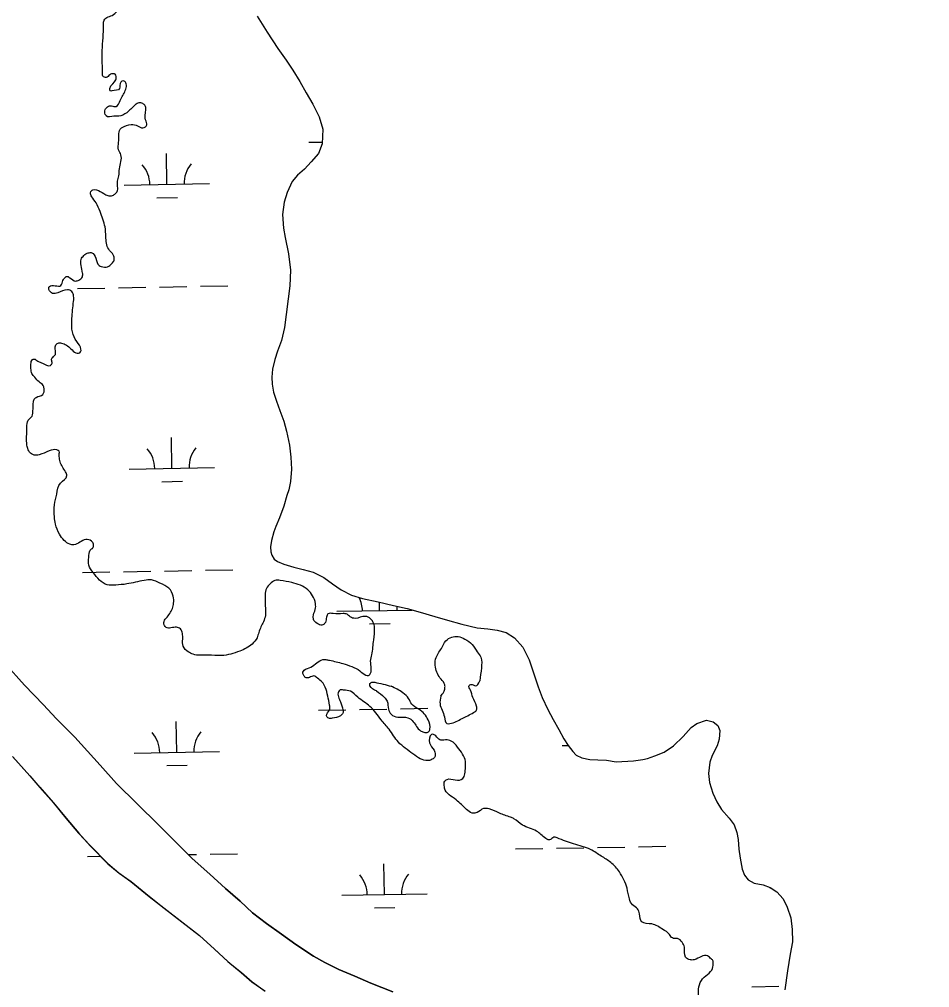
# Model space of a CAD drawing. Extents: x 3892998 to 3931244, y 278583 to 304547.
# Drawn here: x 3920869 to 3921936, y 291276 to 292410 of the extents above; entities that cross this region are included whole.
import ezdxf

# ---------------------------------------------------------------- set-up
doc = ezdxf.new("R2010")
doc.units = 0
for name, color, linetype in [('V-RIVR-EDGE', 7, 'Continuous'), ('V-TOPO-SHOR', 7, 'Continuous'), ('V-WETL-SWMP', 7, 'Continuous')]:
    doc.layers.add(name, color=color, linetype=linetype)

msp = doc.modelspace()

# ---------------------------------------------------------------- linework, layer by layer
at = {"layer": 'V-RIVR-EDGE'}
for points in [[(3921154.9, 291704.5), (3921149.3, 291692), (3921147.2, 291685.7), (3921141.6, 291678.4), (3921126.9, 291670.1), (3921105.7, 291664.9), (3921089.7, 291665.3), (3921072.3, 291666.4), (3921066.7, 291669.2), (3921060.8, 291675.8), (3921060.1, 291684.2), (3921059.8, 291690.8), (3921057.4, 291696), (3921052.8, 291698.1), (3921040.7, 291697.8), (3921037.9, 291703.4), (3921040.7, 291708.6), (3921048, 291720.1), (3921049.4, 291726.3), (3921049.1, 291734.3), (3921043.9, 291743.7), (3921033.5, 291749.7), (3921023.4, 291753.5), (3921015, 291752.9), (3920994.5, 291748.7), (3920981.6, 291747.4), (3920971.5, 291747.8), (3920955.2, 291762.1), (3920950, 291770.8), (3920950, 291779.8), (3920951.8, 291788.2), (3920954.9, 291791.3), (3920955.6, 291795.5), (3920953.2, 291799), (3920946.6, 291800.7), (3920932.6, 291794.5), (3920927.8, 291795.2), (3920921.2, 291799.7), (3920915.6, 291807.1), (3920911.1, 291818.9), (3920909.7, 291827.3), (3920909.8, 291841.5), (3920912.6, 291854.1), (3920916.8, 291866.9), (3920924.5, 291875.6), (3920922.8, 291880.2), (3920916.5, 291891.7), (3920915.8, 291895.1), (3920915.5, 291901.4), (3920915.2, 291904.2), (3920912.7, 291905.9), (3920903.7, 291904.6), (3920891.8, 291900.1), (3920885.9, 291899.7), (3920882.8, 291901.1), (3920879, 291906), (3920877.6, 291911.2), (3920877.6, 291932.1), (3920879, 291940.5), (3920883.6, 291945.3), (3920884.3, 291948.8), (3920885, 291958.9), (3920885.7, 291964.1), (3920888.2, 291967.3), (3920896.2, 291970.7), (3920897.6, 291973.9), (3920897.6, 291977.7), (3920896.6, 291981.2), (3920891.7, 291985.4), (3920886.8, 291990.9), (3920883.4, 291995.1), (3920882.3, 292001), (3920882.3, 292006.3), (3920884.1, 292011.5), (3920885.8, 292012.2), (3920890.4, 292009.7), (3920895.9, 292007.3), (3920905, 292004.8), (3920907.1, 292007.3), (3920906.4, 292011.1), (3920907.8, 292014.2), (3920910.9, 292017.7), (3920910.9, 292022.2), (3920910.9, 292027.8), (3920914.1, 292030.9), (3920917.9, 292030.9), (3920929, 292024.3), (3920934.9, 292019.4), (3920938.1, 292019), (3920940.5, 292020.7), (3920940.9, 292023.9), (3920936, 292032.6), (3920930.8, 292044.1), (3920930.2, 292057.3), (3920931.9, 292077.2), (3920932.3, 292086.2), (3920931.6, 292088.6), (3920930.2, 292091.4), (3920925, 292093.2), (3920913.9, 292089.7), (3920907.6, 292089.1), (3920903.4, 292093.6), (3920903.1, 292095.7), (3920903.8, 292097.1), (3920917.4, 292098.4), (3920919.8, 292104.3), (3920922.3, 292107.8), (3920923.7, 292108.9), (3920927.8, 292107.5), (3920934.8, 292103.6), (3920938.3, 292104.6), (3920942.5, 292108.5), (3920942.8, 292113), (3920941.1, 292121.7), (3920941.1, 292129), (3920944.3, 292133.5), (3920949.5, 292136.6), (3920953.7, 292136.6), (3920958.2, 292130.4), (3920962.3, 292121.6), (3920964.4, 292120.6), (3920972.1, 292120.2), (3920977, 292124), (3920979.8, 292128.2), (3920979.4, 292132.7), (3920977.7, 292135.9), (3920973.5, 292140.8), (3920970.1, 292155.7), (3920969.1, 292166.9), (3920963.2, 292185), (3920958.7, 292195.1), (3920953.5, 292202.4), (3920952.1, 292207), (3920953.2, 292209.4), (3920954.9, 292210.4), (3920972.3, 292203.8), (3920976.8, 292203.4), (3920980.7, 292205.5), (3920983.4, 292208.3), (3920983.8, 292214.2), (3920983.8, 292220.5), (3920985.2, 292226.7), (3920985.9, 292235.1), (3920987.7, 292251.4), (3920985, 292257.3), (3920985, 292266), (3920985.3, 292274.4), (3920986.8, 292281.4), (3920989.2, 292283.4), (3920999.7, 292286.9), (3921007.3, 292285.5), (3921010.4, 292283.7), (3921016.4, 292284.1), (3921018.1, 292286.5), (3921016.7, 292292.4), (3921016.4, 292300.1), (3921016.8, 292306.7), (3921015.7, 292309.5), (3921012.2, 292311.9), (3921007.7, 292311.9), (3921003.9, 292309.5), (3920994.5, 292300.8), (3920985.1, 292296.7), (3920979.5, 292296.7), (3920970.4, 292297.1), (3920969.4, 292298.8), (3920969.1, 292304.4), (3920971.9, 292307.5), (3920974.3, 292308.9), (3920979.5, 292308.2), (3920982.3, 292308.2), (3920986.8, 292315.1), (3920992.8, 292326.6), (3920994.2, 292333.2), (3920993.5, 292335.6), (3920990.4, 292338.1), (3920987.6, 292336.7), (3920986.2, 292329.1), (3920977.1, 292326.3), (3920975, 292326.3), (3920974.7, 292329.1), (3920981.7, 292339.2), (3920982, 292343.3), (3920981, 292345.8), (3920978.9, 292346.5), (3920974.7, 292345.1), (3920970.5, 292342), (3920966.7, 292343.7), (3920966, 292348.6), (3920965.7, 292362.2), (3920965.8, 292373.7), (3920967.2, 292403.6), (3920967.6, 292408.1), (3920971.1, 292412.3), (3920977.3, 292414.7), (3920983.3, 292420.3)], [(3921897.5, 290770.4), (3921895.8, 290780.5), (3921897.9, 290782.3), (3921910.1, 290788.5), (3921916, 290796.8), (3921916.7, 290805.2), (3921917.1, 290813.2), (3921914.7, 290822.6), (3921914.3, 290827.1), (3921915.7, 290830.6), (3921922.7, 290834.8), (3921927.9, 290838.2), (3921930.7, 290841.7), (3921933.5, 290854.2), (3921935.3, 290865), (3921935.3, 290874.1), (3921934.7, 290890.8), (3921931.6, 290908.9), (3921925.7, 290919), (3921917.7, 290930.2), (3921911.5, 290934.7), (3921899.3, 290938.6), (3921878.8, 290939), (3921863.8, 290939), (3921853.7, 290938.7), (3921844.3, 290940.8), (3921840.8, 290945.3), (3921841.2, 290949.8), (3921845.7, 290957.1), (3921845.7, 290961), (3921843.7, 290966.5), (3921838.5, 290976.7), (3921835.3, 290977), (3921830.8, 290974.9), (3921823.5, 290975), (3921816.9, 290978.8), (3921813.8, 290981.9), (3921812.4, 290987.2), (3921816.2, 290991.7), (3921816.6, 290996.6), (3921810, 291003.9), (3921806.9, 291011.9), (3921806.9, 291018.2), (3921806.9, 291022.7), (3921804.5, 291027.9), (3921796.1, 291035.6), (3921788.5, 291040.8), (3921776.7, 291051.7), (3921747.9, 291084.4), (3921733, 291099.8), (3921722.9, 291114.8), (3921713.2, 291132.2), (3921710.4, 291140.2), (3921708.7, 291142.3), (3921703.1, 291145.8), (3921702.1, 291149.3), (3921703.5, 291159.4), (3921703.5, 291165.3), (3921702.9, 291175.4), (3921700.8, 291183.8), (3921697.7, 291189), (3921691.4, 291193.2), (3921684.8, 291198.1), (3921682.7, 291203), (3921683.8, 291213.1), (3921689, 291221), (3921689.1, 291230.4), (3921688, 291236), (3921684.6, 291239.2), (3921677.3, 291240.9), (3921672, 291245.5), (3921666.9, 291255.6), (3921664.8, 291265), (3921664.8, 291274), (3921668, 291284.1), (3921675.3, 291291.4), (3921681.2, 291298.3), (3921681.9, 291305.7), (3921681.9, 291307), (3921679.5, 291309.5), (3921675.3, 291313), (3921668, 291312.3), (3921659.7, 291308.5), (3921654.8, 291308.5), (3921649.6, 291311.6), (3921648.2, 291323.1), (3921645.4, 291329.1), (3921640.2, 291333.3), (3921634, 291334), (3921630.5, 291338.2), (3921622.9, 291344.1), (3921610, 291350.4), (3921598.2, 291352.9), (3921595.4, 291362.3), (3921593.3, 291368.2), (3921587.4, 291372.7), (3921583.6, 291380), (3921580.9, 291392.2), (3921571.9, 291411.4), (3921561.8, 291422.6), (3921550.7, 291429.9), (3921538.2, 291437.6), (3921518.3, 291444.3), (3921498.9, 291451.3), (3921494.7, 291452), (3921491.2, 291449.2), (3921485.6, 291450.6), (3921474.9, 291459.3), (3921458.2, 291466.3), (3921448.4, 291473.7), (3921444.3, 291475.4), (3921431.4, 291480.3), (3921419.2, 291485.2), (3921412.6, 291485.6), (3921405.3, 291481.1), (3921399.4, 291480.4), (3921392.8, 291484.6), (3921380.6, 291495.8), (3921367.1, 291509.4), (3921366.7, 291512.5), (3921366.7, 291516.7), (3921369.9, 291519.8), (3921379.6, 291519.1), (3921388.3, 291520.8), (3921390.8, 291526.4), (3921391.5, 291534), (3921391.5, 291540.6), (3921382.2, 291557.7), (3921374.9, 291564.7), (3921368.2, 291566.1), (3921361.3, 291566.1), (3921356.8, 291570.7), (3921351.6, 291572.4), (3921350.2, 291570.7), (3921350.5, 291560.2), (3921355.7, 291551.5), (3921355.3, 291545.6), (3921351.5, 291542.8), (3921347.3, 291541.8), (3921338.6, 291543.9), (3921329.9, 291549.8), (3921312.9, 291563.5), (3921302.1, 291578.5), (3921292.8, 291589.6), (3921279.6, 291605.3), (3921265.3, 291616.1), (3921256.6, 291623.1), (3921248.6, 291624.5), (3921244.5, 291624.6), (3921242.7, 291622.5), (3921245.1, 291610.6), (3921247.9, 291601.2), (3921247.9, 291597.4), (3921245.1, 291594.3), (3921235.3, 291591.5), (3921231.2, 291591.5), (3921228.7, 291594.3), (3921232.2, 291601.3), (3921232.2, 291606.8), (3921227.1, 291627.7), (3921223.6, 291633.7), (3921218, 291638.5), (3921213.9, 291641), (3921208.7, 291639.3), (3921203.8, 291639.3), (3921201.7, 291642.4), (3921201, 291645.5), (3921202.4, 291647.6), (3921210.4, 291651.4), (3921224.4, 291660.1), (3921227.8, 291660.1), (3921232, 291659.4), (3921247.7, 291655.5), (3921267.8, 291646.8), (3921274.8, 291641.9), (3921277.9, 291641.5), (3921279.3, 291642.6), (3921280.4, 291658.2), (3921281.8, 291665.9), (3921284, 291683.3), (3921285, 291697.2), (3921283, 291704.5), (3921280.2, 291708), (3921274.3, 291710.8), (3921262.1, 291708.4), (3921256.5, 291710.2), (3921252.7, 291713.3), (3921248.2, 291714), (3921236.3, 291714), (3921230.4, 291713.7), (3921228.7, 291709.9), (3921227.3, 291703.6), (3921224.5, 291700.8), (3921219.2, 291701.5), (3921214, 291706.1), (3921213, 291710.3), (3921215.5, 291719), (3921215.8, 291725.6), (3921212.4, 291735), (3921206.8, 291742), (3921188, 291750.4), (3921174.5, 291752.8), (3921168.2, 291752.8), (3921162.6, 291749), (3921158.4, 291743.5), (3921156.7, 291735.8), (3921156.7, 291728.9), (3921157, 291720.8), (3921157, 291711.8), (3921154.9, 291704.5)], [(3921362.5, 291617.3), (3921366, 291622.2), (3921367.4, 291626.7), (3921367.4, 291630.5), (3921362.9, 291637.1), (3921356.3, 291651.1), (3921356.6, 291660.8), (3921363.3, 291673.3), (3921368.5, 291682), (3921375.5, 291686.5), (3921382.8, 291687.2), (3921390.8, 291684.1), (3921399.5, 291677.8), (3921405.4, 291669.1), (3921409.6, 291662.8), (3921410.2, 291650.6), (3921408.5, 291635.3)], [(3921287.3, 291623.4), (3921279.6, 291629.3), (3921279.3, 291631.4), (3921281.7, 291633.5), (3921285.2, 291633.5), (3921304.4, 291628.9)], [(3921362.5, 291617.3), (3921361.7, 291608.2), (3921366.9, 291592.9), (3921369.7, 291585.3), (3921373.2, 291585.2), (3921387.5, 291591.1), (3921401.1, 291598.1), (3921404.5, 291601.2), (3921404.5, 291605.4), (3921400.1, 291615.8), (3921397.3, 291624.5), (3921395.9, 291629.7), (3921398, 291631.1), (3921403.2, 291629.4), (3921408.5, 291635.3)], [(3921287.3, 291623.4), (3921296.3, 291616.1), (3921299.8, 291611.5), (3921301.2, 291602.1), (3921304.3, 291596.2), (3921312.3, 291592.7), (3921324.1, 291592), (3921330.4, 291587.4), (3921339, 291576.6), (3921348.4, 291575.6), (3921349.8, 291578.7), (3921347.8, 291589.5), (3921343.3, 291596.5), (3921336.7, 291602), (3921328.7, 291608), (3921324.9, 291614.6), (3921318.3, 291621.2), (3921304.4, 291628.9)]]:
    msp.add_spline(points, degree=3, dxfattribs=at)
at = {"layer": 'V-TOPO-SHOR'}
for points in [[(3920851.5, 291655.9), (3920874.6, 291630.2), (3920896.8, 291607.3), (3920911.9, 291591), (3920933.6, 291569.1), (3920963.3, 291536.4), (3920982.6, 291515), (3921031.2, 291467), (3921071.3, 291427.3), (3921092, 291408.7), (3921110.4, 291391.9), (3921127.3, 291377), (3921142, 291363.5), (3921158.4, 291350.9), (3921175.9, 291338.3), (3921192.8, 291326.2), (3921213.5, 291312.7), (3921226.7, 291305.3), (3921243.1, 291297), (3921261.9, 291289.1), (3921280.7, 291281.2), (3921306.6, 291271.1)], [(3920861, 291546.4), (3920881, 291523.9), (3920892.8, 291510.3), (3920908.5, 291492.4), (3920923.5, 291474.2), (3920938.4, 291456.7), (3920951.7, 291441.9), (3920972.5, 291421), (3920985.5, 291410.1), (3920999.6, 291400), (3921021.1, 291382.6), (3921038.4, 291369), (3921079.9, 291336.9), (3921097.2, 291321), (3921113.3, 291306.2), (3921129, 291293.4), (3921141.5, 291282.6), (3921156.8, 291271.7)]]:
    msp.add_lwpolyline(points, dxfattribs=at)
at = {"layer": 'V-WETL-SWMP'}
for p, q in [((3921207.9, 292266.1), (3921223.6, 292266.4)), ((3921041.7, 292216.8), (3921041.1, 292252.8)), ((3920991.7, 292215.9), (3921091.7, 292217.7)), ((3921029.9, 292201.2), (3921053.9, 292201.6)), ((3921080.9, 292097.4), (3921112.9, 292097.9)), ((3920936.9, 292094.9), (3920968.9, 292095.4)), ((3920984.9, 292095.7), (3921016.9, 292096.3)), ((3921032.9, 292096.6), (3921064.9, 292097.1)), ((3921047.4, 291884.2), (3921046.8, 291920.2)), ((3920997.4, 291883.3), (3921097.4, 291885)), ((3921035.7, 291868.5), (3921059.7, 291869)), ((3920942.7, 291762.3), (3920974.7, 291762.8)), ((3920990.7, 291763.1), (3921022.7, 291763.7)), ((3921038.7, 291763.9), (3921070.7, 291764.5)), ((3921086.7, 291764.8), (3921118.7, 291765.3)), ((3921290.8, 291717.5), (3921290.7, 291727.5)), ((3921240.8, 291716.7), (3921329.2, 291718.2)), ((3921279.1, 291701.9), (3921303.1, 291702.3)), ((3921219.4, 291600.9), (3921251.4, 291601.4)), ((3921267.4, 291601.7), (3921299.4, 291602.2)), ((3921315.4, 291602.5), (3921347.4, 291603.1)), ((3921053.2, 291551.5), (3921052.6, 291587.5)), ((3921505, 291559.4), (3921512, 291559.5)), ((3920860.7, 291546.7), (3920880.8, 291524.1)), ((3921003.2, 291550.7), (3921103.2, 291552.4)), ((3921041.5, 291535.9), (3921065.5, 291536.3)), ((3920880.8, 291524.1), (3920892.5, 291510.5)), ((3920892.5, 291510.5), (3920908.3, 291492.7)), ((3920908.3, 291492.7), (3920923.2, 291474.4)), ((3920923.2, 291474.4), (3920938.1, 291456.9)), ((3920938.1, 291456.9), (3920951.5, 291442.2)), ((3920951.5, 291442.2), (3920972.3, 291421.2)), ((3921498.3, 291439.2), (3921530.3, 291439.7)), ((3921546.3, 291440), (3921578.3, 291440.5)), ((3921594.3, 291440.8), (3921626.3, 291441.4)), ((3920948.4, 291429.6), (3920963.6, 291429.9)), ((3921066.8, 291431.7), (3921076.4, 291431.9)), ((3921092.4, 291432.1), (3921124.4, 291432.7)), ((3921450.3, 291438.3), (3921482.3, 291438.9)), ((3920972.3, 291421.2), (3920985.2, 291410.4)), ((3921296.6, 291384.9), (3921296, 291420.9)), ((3920985.2, 291410.4), (3920999.3, 291400.3)), ((3920999.3, 291400.3), (3921020.9, 291382.8)), ((3921246.6, 291384.1), (3921346.6, 291385.8)), ((3921748.4, 291392.7), (3921749.1, 291392.8)), ((3921020.9, 291382.8), (3921038.1, 291369.3)), ((3921038.1, 291369.3), (3921079.7, 291337.1)), ((3921284.9, 291369.3), (3921308.9, 291369.7)), ((3921079.7, 291337.1), (3921096.9, 291321.2)), ((3921096.9, 291321.2), (3921113, 291306.5)), ((3921113, 291306.5), (3921128.7, 291293.7)), ((3921128.7, 291293.7), (3921141.3, 291282.8)), ((3921141.3, 291282.8), (3921156.5, 291272)), ((3921727, 291276.9), (3921759, 291277.5))]:
    msp.add_line(p, q, dxfattribs=at)
for points in [[(3921147.3, 292413.7), (3921159.1, 292395.1), (3921171.6, 292376.1), (3921181.4, 292362.2), (3921189.2, 292350.6), (3921197.5, 292337.4), (3921204.9, 292324.2), (3921212.8, 292310.7), (3921220.2, 292296), (3921224.2, 292281.6), (3921223.5, 292264.5), (3921219.3, 292252.8), (3921210.8, 292243.1), (3921202.7, 292234.8), (3921194.6, 292227.8), (3921188.4, 292220), (3921182.6, 292207.5), (3921179.2, 292195.9), (3921177, 292181.5), (3921178.2, 292165.5), (3921180.2, 292154.7), (3921184.2, 292135.6), (3921186.3, 292116.2), (3921185.6, 292098), (3921179.6, 292049), (3921175.8, 292033.8), (3921171.2, 292021.3), (3921168.2, 292011.6), (3921165.5, 292000.3), (3921164.4, 291991), (3921164.8, 291982.8), (3921166.4, 291973.5), (3921170, 291963), (3921173.9, 291951.8), (3921178.7, 291939.4), (3921181.9, 291927.7), (3921185.1, 291911.4), (3921186.7, 291897.1), (3921187.5, 291883.1), (3921186.5, 291868.7), (3921184.6, 291859), (3921182.3, 291852.3), (3921178.8, 291839.9), (3921173.5, 291826.3), (3921169.3, 291816.1), (3921167, 291809.9), (3921164.3, 291799.8), (3921163.2, 291792.4), (3921163.6, 291786.2), (3921164.4, 291782.3), (3921167.5, 291777.7), (3921171.4, 291775), (3921178.8, 291771.9), (3921190.5, 291768.5), (3921201.4, 291765.8), (3921213.1, 291762.4), (3921225.5, 291756.2), (3921235.7, 291748.9), (3921245.8, 291741.9), (3921257.9, 291735.8), (3921270.8, 291731.6), (3921289.4, 291727.8), (3921307.3, 291723.6), (3921323.3, 291719.8), (3921338.5, 291715.6), (3921355.6, 291710.7), (3921370.4, 291706.5), (3921387.1, 291701.5), (3921405.4, 291697.4), (3921417.8, 291696.3), (3921428.7, 291694.8), (3921439.2, 291691.7), (3921449, 291685.6), (3921458.8, 291674.7), (3921466.2, 291660), (3921471.4, 291644.5)], [(3921306.6, 291271.1), (3921280.7, 291281.2), (3921261.9, 291289.1), (3921243.1, 291297), (3921226.7, 291305.3), (3921213.5, 291312.7), (3921192.8, 291326.2), (3921175.9, 291338.3), (3921158.4, 291350.9), (3921142, 291363.5), (3921127.3, 291377), (3921110.4, 291391.9), (3921092, 291408.7), (3921071.3, 291427.3), (3921031.2, 291467), (3920982.6, 291515), (3920963.3, 291536.4), (3920933.6, 291569.1), (3920911.9, 291591), (3920896.8, 291607.3), (3920874.6, 291630.2), (3920851.5, 291655.9)], [(3921471.4, 291644.5), (3921476.9, 291628.2), (3921481.6, 291615.8), (3921487.9, 291601.8), (3921494.2, 291589.8), (3921500.9, 291578.2), (3921506.8, 291567.4), (3921511.9, 291559.6), (3921517.3, 291552.6), (3921521.3, 291548), (3921527.9, 291544.9), (3921537.2, 291543), (3921546.5, 291542.7), (3921556.7, 291542.4), (3921568.3, 291540.5), (3921588.5, 291541.4), (3921599.4, 291543), (3921604.8, 291544.2), (3921613.4, 291547.3), (3921624.6, 291551.7), (3921635.4, 291559.1), (3921646.7, 291570.1), (3921655.9, 291580.6), (3921662.9, 291585.3), (3921674.1, 291589.3), (3921681.9, 291587.4), (3921687.4, 291583.1), (3921689.8, 291576.9), (3921689, 291566.8), (3921686.7, 291559), (3921680.6, 291547.7), (3921677.9, 291539.9), (3921676.4, 291526.7), (3921677.7, 291516.2), (3921681.6, 291503.8), (3921686.3, 291493.7), (3921691.8, 291484.4), (3921700.8, 291474.4), (3921706.3, 291466.6), (3921709.5, 291457.7), (3921711.1, 291449.2), (3921711.9, 291437.9), (3921713.5, 291427.4), (3921715.9, 291414.6), (3921718.7, 291407.6), (3921723, 291402.2), (3921730, 291398.4), (3921740.5, 291396.1), (3921748.7, 291393), (3921756.5, 291388), (3921763.9, 291379.9), (3921768.6, 291370.2), (3921773, 291357.8), (3921774.6, 291343.8), (3921774.7, 291329.5), (3921772, 291315.1), (3921769, 291295.6), (3921765.7, 291273.1)]]:
    msp.add_lwpolyline(points, dxfattribs=at)
for centre, start, end in [((3920986.4, 292216.3), 0.2199, 41.7635), ((3921096.9, 292218.2), 140.2199, 181.7635), ((3920992.2, 291883.7), 0.2199, 41.7635), ((3921102.7, 291885.6), 140.2199, 181.7635), ((3921235.6, 291717.1), 0.2199, 26.4735), ((3921346.1, 291719), 173.845, 181.7635), ((3920998, 291551.1), 0.2199, 41.7635), ((3921108.4, 291553), 140.2199, 181.7635), ((3921241.3, 291384.4), 0.2199, 41.7635), ((3921351.8, 291386.4), 140.2199, 181.7635)]:
    msp.add_arc(centre, 35.2, start, end, dxfattribs=at)

doc.saveas('drawing.dxf')
